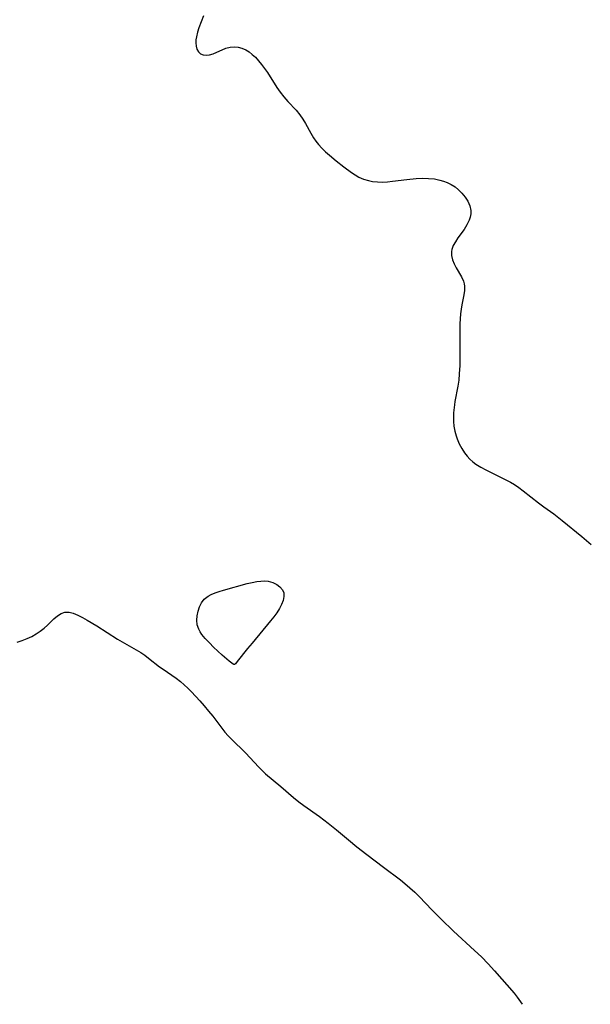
# Model space of a CAD drawing. Header units: metres. Extents: x 1073367 to 1082519, y 1569854 to 1574957.
# Tile 445 of 656: x 1077856 to 1078022, y 1571683 to 1571971. Entities that reach past the tile are written whole.
import ezdxf

# ---------------------------------------------------------------- set-up
doc = ezdxf.new("R2010")
doc.units = ezdxf.units.M
doc.layers.add('CGG_CurvaNivelLidar_v1', color=253, linetype='Continuous', lineweight=30)

msp = doc.modelspace()

# ---------------------------------------------------------------- linework, layer by layer
at = {"layer": 'CGG_CurvaNivelLidar_v1'}
for p, q in [((1077909.4632, 1571971.6633, 70), (1077908.1505, 1571968.2292, 70)), ((1077908.1505, 1571968.2292, 70), (1077907.7254, 1571966.8986, 70)), ((1077907.4196, 1571965.5955, 70), (1077907.2973, 1571964.6865, 70)), ((1077907.7254, 1571966.8986, 70), (1077907.4196, 1571965.5955, 70)), ((1077907.2973, 1571964.6865, 70), (1077907.2665, 1571963.8151, 70)), ((1077907.2665, 1571963.8151, 70), (1077907.3559, 1571962.8652, 70)), ((1077907.3559, 1571962.8652, 70), (1077907.5913, 1571962.0153, 70)), ((1077912.276, 1571960.6185, 70), (1077916.0517, 1571962.237, 70)), ((1077916.0517, 1571962.237, 70), (1077917.3068, 1571962.5903, 70)), ((1077917.3068, 1571962.5903, 70), (1077918.5945, 1571962.6848, 70)), ((1077918.5945, 1571962.6848, 70), (1077919.5735, 1571962.5856, 70)), ((1077919.5735, 1571962.5856, 70), (1077920.7065, 1571962.2833, 70)), ((1077920.7065, 1571962.2833, 70), (1077921.812, 1571961.7913, 70)), ((1077907.5913, 1571962.0153, 70), (1077908.028, 1571961.2311, 70)), ((1077908.028, 1571961.2311, 70), (1077908.6289, 1571960.638, 70)), ((1077908.6289, 1571960.638, 70), (1077909.3698, 1571960.2759, 70)), ((1077909.3698, 1571960.2759, 70), (1077910.2605, 1571960.1751, 70)), ((1077910.2605, 1571960.1751, 70), (1077911.2412, 1571960.3081, 70)), ((1077911.2412, 1571960.3081, 70), (1077912.276, 1571960.6185, 70)), ((1077921.812, 1571961.7913, 70), (1077922.7971, 1571961.1782, 70)), ((1077922.7971, 1571961.1782, 70), (1077923.742, 1571960.4377, 70)), ((1077923.742, 1571960.4377, 70), (1077924.6471, 1571959.5918, 70)), ((1077924.6471, 1571959.5918, 70), (1077925.5761, 1571958.5862, 70)), ((1077925.5761, 1571958.5862, 70), (1077926.4651, 1571957.5023, 70)), ((1077926.4651, 1571957.5023, 70), (1077927.3194, 1571956.3595, 70)), ((1077927.3194, 1571956.3595, 70), (1077928.1425, 1571955.1732, 70)), ((1077928.1425, 1571955.1732, 70), (1077930.9357, 1571950.8232, 70)), ((1077930.9357, 1571950.8232, 70), (1077931.886, 1571949.414, 70)), ((1077931.886, 1571949.414, 70), (1077932.8968, 1571948.0728, 70)), ((1077932.8968, 1571948.0728, 70), (1077934.0729, 1571946.7273, 70)), ((1077934.0729, 1571946.7273, 70), (1077936.5022, 1571944.1364, 70)), ((1077936.5022, 1571944.1364, 70), (1077937.5688, 1571942.8547, 70)), ((1077937.5688, 1571942.8547, 70), (1077938.4549, 1571941.6001, 70)), ((1077938.4549, 1571941.6001, 70), (1077939.2679, 1571940.2638, 70)), ((1077939.2679, 1571940.2638, 70), (1077940.8093, 1571937.5162, 70)), ((1077940.8093, 1571937.5162, 70), (1077941.6283, 1571936.1648, 70)), ((1077941.6283, 1571936.1648, 70), (1077942.3118, 1571935.1686, 70)), ((1077942.3118, 1571935.1686, 70), (1077943.0557, 1571934.2139, 70)), ((1077943.0557, 1571934.2139, 70), (1077944.0531, 1571933.1076, 70)), ((1077944.0531, 1571933.1076, 70), (1077945.1262, 1571932.0602, 70)), ((1077945.1262, 1571932.0602, 70), (1077946.2536, 1571931.056, 70)), ((1077946.2536, 1571931.056, 70), (1077948.2219, 1571929.4242, 70)), ((1077948.2219, 1571929.4242, 70), (1077950.4922, 1571927.6124, 70)), ((1077950.4922, 1571927.6124, 70), (1077952.6791, 1571925.9912, 70)), ((1077952.6791, 1571925.9912, 70), (1077953.7414, 1571925.2968, 70)), ((1077953.7414, 1571925.2968, 70), (1077954.8377, 1571924.6814, 70)), ((1077954.8377, 1571924.6814, 70), (1077956.2064, 1571924.0798, 70)), ((1077956.2064, 1571924.0798, 70), (1077957.634, 1571923.6349, 70)), ((1077957.634, 1571923.6349, 70), (1077958.8034, 1571923.3989, 70)), ((1077958.8034, 1571923.3989, 70), (1077960.2273, 1571923.2489, 70)), ((1077960.2273, 1571923.2489, 70), (1077961.6974, 1571923.2282, 70)), ((1077961.6974, 1571923.2282, 70), (1077963.1865, 1571923.3099, 70)), ((1077963.1865, 1571923.3099, 70), (1077964.6891, 1571923.4634, 70)), ((1077964.6891, 1571923.4634, 70), (1077968.7952, 1571924.0137, 70)), ((1077968.7952, 1571924.0137, 70), (1077971.5871, 1571924.2651, 70)), ((1077971.5871, 1571924.2651, 70), (1077973.3838, 1571924.3315, 70)), ((1077973.3838, 1571924.3315, 70), (1077975.1599, 1571924.2953, 70)), ((1077975.1599, 1571924.2953, 70), (1077976.8992, 1571924.1249, 70)), ((1077976.8992, 1571924.1249, 70), (1077978.4309, 1571923.8212, 70)), ((1077978.4309, 1571923.8212, 70), (1077979.4824, 1571923.5069, 70)), ((1077979.4824, 1571923.5069, 70), (1077980.633, 1571923.0569, 70)), ((1077980.633, 1571923.0569, 70), (1077981.7273, 1571922.5119, 70)), ((1077981.7273, 1571922.5119, 70), (1077982.8873, 1571921.7813, 70)), ((1077982.8873, 1571921.7813, 70), (1077983.9513, 1571920.9461, 70)), ((1077983.9513, 1571920.9461, 70), (1077984.9064, 1571920.0202, 70)), ((1077984.9064, 1571920.0202, 70), (1077985.8544, 1571918.8526, 70)), ((1077985.8544, 1571918.8526, 70), (1077986.6195, 1571917.6105, 70)), ((1077986.6195, 1571917.6105, 70), (1077987.177, 1571916.3227, 70)), ((1077987.177, 1571916.3227, 70), (1077987.4966, 1571914.9334, 70)), ((1077987.5181, 1571913.9692, 70), (1077987.3588, 1571913.0292, 70)), ((1077987.4966, 1571914.9334, 70), (1077987.5181, 1571913.9692, 70)), ((1077986.3734, 1571910.7311, 70), (1077985.5194, 1571909.3683, 70)), ((1077987.0558, 1571912.1204, 70), (1077986.3734, 1571910.7311, 70)), ((1077987.3588, 1571913.0292, 70), (1077987.0558, 1571912.1204, 70)), ((1077985.5194, 1571909.3683, 70), (1077983.7603, 1571906.9122, 70)), ((1077982.3798, 1571904.6903, 70), (1077981.9669, 1571903.5646, 70)), ((1077983.0034, 1571905.8013, 70), (1077982.3798, 1571904.6903, 70)), ((1077983.7603, 1571906.9122, 70), (1077983.0034, 1571905.8013, 70)), ((1077981.9669, 1571903.5646, 70), (1077981.8647, 1571902.9798, 70)), ((1077981.8647, 1571902.9798, 70), (1077981.8967, 1571901.7782, 70)), ((1077981.8967, 1571901.7782, 70), (1077982.1853, 1571900.5657, 70)), ((1077982.1853, 1571900.5657, 70), (1077982.6616, 1571899.3586, 70)), ((1077982.6616, 1571899.3586, 70), (1077983.2667, 1571898.1729, 70)), ((1077983.2667, 1571898.1729, 70), (1077984.7559, 1571895.6182, 70)), ((1077984.7559, 1571895.6182, 70), (1077985.3503, 1571894.3348, 70)), ((1077985.3503, 1571894.3348, 70), (1077985.5984, 1571893.4972, 70)), ((1077985.5984, 1571893.4972, 70), (1077985.6904, 1571892.9014, 70)), ((1077985.4964, 1571890.3142, 70), (1077984.9179, 1571887.4679, 70)), ((1077985.6843, 1571891.6389, 70), (1077985.4964, 1571890.3142, 70)), ((1077985.6904, 1571892.9014, 70), (1077985.6843, 1571891.6389, 70)), ((1077984.9179, 1571887.4679, 70), (1077984.7036, 1571886.1481, 70)), ((1077984.5362, 1571884.7817, 70), (1077984.4142, 1571883.3791, 70)), ((1077984.7036, 1571886.1481, 70), (1077984.5362, 1571884.7817, 70)), ((1077984.3347, 1571881.9182, 70), (1077984.2952, 1571880.4362, 70)), ((1077984.4142, 1571883.3791, 70), (1077984.3347, 1571881.9182, 70)), ((1077984.2952, 1571880.4362, 70), (1077984.3411, 1571874.9044, 70)), ((1077984.3411, 1571874.9044, 70), (1077984.3287, 1571871.6372, 70)), ((1077984.3287, 1571871.6372, 70), (1077984.2762, 1571869.7458, 70)), ((1077984.2762, 1571869.7458, 70), (1077984.1389, 1571867.2847, 70)), ((1077983.9682, 1571865.4629, 70), (1077983.7225, 1571863.6606, 70)), ((1077984.1389, 1571867.2847, 70), (1077983.9682, 1571865.4629, 70)), ((1077983.7225, 1571863.6606, 70), (1077982.8843, 1571859.2053, 70)), ((1077982.8843, 1571859.2053, 70), (1077982.7266, 1571858.2185, 70)), ((1077982.4679, 1571855.9546, 70), (1077982.4059, 1571854.6837, 70)), ((1077982.7266, 1571858.2185, 70), (1077982.4679, 1571855.9546, 70)), ((1077982.4059, 1571854.6837, 70), (1077982.4298, 1571853.422, 70)), ((1077982.4298, 1571853.422, 70), (1077982.583, 1571851.9953, 70)), ((1077982.583, 1571851.9953, 70), (1077982.8588, 1571850.5891, 70)), ((1077982.8588, 1571850.5891, 70), (1077983.242, 1571849.2088, 70)), ((1077983.242, 1571849.2088, 70), (1077983.5528, 1571848.305, 70)), ((1077983.5528, 1571848.305, 70), (1077984.1422, 1571846.8852, 70)), ((1077984.1422, 1571846.8852, 70), (1077984.8445, 1571845.5256, 70)), ((1077984.8445, 1571845.5256, 70), (1077985.672, 1571844.2457, 70)), ((1077985.672, 1571844.2457, 70), (1077986.4203, 1571843.3078, 70)), ((1077986.4203, 1571843.3078, 70), (1077987.2494, 1571842.4347, 70)), ((1077987.2494, 1571842.4347, 70), (1077988.0997, 1571841.6718, 70)), ((1077988.0997, 1571841.6718, 70), (1077989.0102, 1571840.9696, 70)), ((1077989.0102, 1571840.9696, 70), (1077990.3847, 1571840.0781, 70)), ((1077990.3847, 1571840.0781, 70), (1077991.8372, 1571839.274, 70)), ((1077991.8372, 1571839.274, 70), (1077997.9289, 1571836.3107, 70)), ((1077997.9289, 1571836.3107, 70), (1077999.0845, 1571835.6822, 70)), ((1077999.0845, 1571835.6822, 70), (1078000.2119, 1571835.0083, 70)), ((1078000.2119, 1571835.0083, 70), (1078001.5273, 1571834.1295, 70)), ((1078001.5273, 1571834.1295, 70), (1078002.8078, 1571833.1962, 70)), ((1078002.8078, 1571833.1962, 70), (1078007.2802, 1571829.7116, 70)), ((1078007.2802, 1571829.7116, 70), (1078008.8077, 1571828.559, 70)), ((1078008.8077, 1571828.559, 70), (1078011.6881, 1571826.4859, 70)), ((1078011.6881, 1571826.4859, 70), (1078014.1354, 1571824.5715, 70)), ((1078014.1354, 1571824.5715, 70), (1078019.9146, 1571819.8813, 70)), ((1078019.9146, 1571819.8813, 70), (1078022.6264, 1571817.5802, 70)), ((1077914.0622, 1571803.8713, 69.5), (1077915.2914, 1571804.2351, 69.5)), ((1077915.2914, 1571804.2351, 69.5), (1077922.2622, 1571806.1604, 69.5)), ((1077922.2622, 1571806.1604, 69.5), (1077923.6597, 1571806.5059, 69.5)), ((1077923.6597, 1571806.5059, 69.5), (1077925.0407, 1571806.7678, 69.5)), ((1077925.0407, 1571806.7678, 69.5), (1077926.1939, 1571806.895, 69.5)), ((1077926.1939, 1571806.895, 69.5), (1077927.3174, 1571806.9171, 69.5)), ((1077927.3174, 1571806.9171, 69.5), (1077928.3959, 1571806.8157, 69.5)), ((1077928.3959, 1571806.8157, 69.5), (1077929.7213, 1571806.4691, 69.5)), ((1077929.7213, 1571806.4691, 69.5), (1077930.8969, 1571805.9053, 69.5)), ((1077930.8969, 1571805.9053, 69.5), (1077931.817, 1571805.2053, 69.5)), ((1077931.817, 1571805.2053, 69.5), (1077932.5123, 1571804.3686, 69.5)), ((1077932.5123, 1571804.3686, 69.5), (1077932.9178, 1571803.4174, 69.5)), ((1077908.925, 1571800.5154, 69.5), (1077909.7133, 1571801.5537, 69.5)), ((1077909.7133, 1571801.5537, 69.5), (1077910.0914, 1571801.9152, 69.5)), ((1077910.0914, 1571801.9152, 69.5), (1077910.885, 1571802.5012, 69.5)), ((1077910.885, 1571802.5012, 69.5), (1077911.7783, 1571802.9945, 69.5)), ((1077911.7783, 1571802.9945, 69.5), (1077912.8839, 1571803.466, 69.5)), ((1077912.8839, 1571803.466, 69.5), (1077914.0622, 1571803.8713, 69.5)), ((1077932.9765, 1571802.3544, 69.5), (1077932.7378, 1571801.2199, 69.5)), ((1077932.9178, 1571803.4174, 69.5), (1077932.9765, 1571802.3544, 69.5)), ((1077907.9169, 1571798.0665, 69.5), (1077908.336, 1571799.3361, 69.5)), ((1077908.336, 1571799.3361, 69.5), (1077908.925, 1571800.5154, 69.5)), ((1077931.6307, 1571798.839, 69.5), (1077930.8605, 1571797.6294, 69.5)), ((1077932.2717, 1571800.0415, 69.5), (1077931.6307, 1571798.839, 69.5)), ((1077932.7378, 1571801.2199, 69.5), (1077932.2717, 1571800.0415, 69.5)), ((1077863.9846, 1571794.0658, 69.5), (1077865.8145, 1571795.883, 69.5)), ((1077865.8145, 1571795.883, 69.5), (1077866.8587, 1571796.765, 69.5)), ((1077866.8587, 1571796.765, 69.5), (1077867.9444, 1571797.4311, 69.5)), ((1077867.9444, 1571797.4311, 69.5), (1077869.0821, 1571797.7914, 69.5)), ((1077869.0821, 1571797.7914, 69.5), (1077870.2654, 1571797.7792, 69.5)), ((1077870.2654, 1571797.7792, 69.5), (1077871.5063, 1571797.4681, 69.5)), ((1077871.5063, 1571797.4681, 69.5), (1077872.802, 1571796.9446, 69.5)), ((1077872.802, 1571796.9446, 69.5), (1077874.145, 1571796.2799, 69.5)), ((1077874.145, 1571796.2799, 69.5), (1077875.5298, 1571795.5141, 69.5)), ((1077907.554, 1571795.4317, 69.5), (1077907.6549, 1571796.7512, 69.5)), ((1077907.6549, 1571796.7512, 69.5), (1077907.9169, 1571798.0665, 69.5)), ((1077929.9961, 1571796.4252, 69.5), (1077929.0625, 1571795.237, 69.5)), ((1077930.8605, 1571797.6294, 69.5), (1077929.9961, 1571796.4252, 69.5)), ((1077861.8853, 1571792.2914, 69.5), (1077862.9783, 1571793.1584, 69.5)), ((1077862.9783, 1571793.1584, 69.5), (1077863.9846, 1571794.0658, 69.5)), ((1077875.5298, 1571795.5141, 69.5), (1077878.3843, 1571793.7916, 69.5)), ((1077878.3843, 1571793.7916, 69.5), (1077884.443, 1571789.9726, 69.5)), ((1077907.653, 1571794.1372, 69.5), (1077907.554, 1571795.4317, 69.5)), ((1077908.0982, 1571792.8181, 69.5), (1077907.653, 1571794.1372, 69.5)), ((1077908.5059, 1571792.092, 69.5), (1077908.0982, 1571792.8181, 69.5)), ((1077929.0625, 1571795.237, 69.5), (1077923.6521, 1571788.7961, 69.5)), ((1077856.6029, 1571789.5526, 69.5), (1077858.0448, 1571790.0991, 69.5)), ((1077858.0448, 1571790.0991, 69.5), (1077859.4131, 1571790.7439, 69.5)), ((1077859.4131, 1571790.7439, 69.5), (1077860.7109, 1571791.4876, 69.5)), ((1077860.7109, 1571791.4876, 69.5), (1077861.8853, 1571792.2914, 69.5)), ((1077884.443, 1571789.9726, 69.5), (1077887.1057, 1571788.4047, 69.5)), ((1077909.0175, 1571791.3443, 69.5), (1077908.5059, 1571792.092, 69.5)), ((1077910.0317, 1571790.0957, 69.5), (1077909.0175, 1571791.3443, 69.5)), ((1077911.2027, 1571788.8358, 69.5), (1077910.0317, 1571790.0957, 69.5)), ((1077855.1165, 1571789.1064, 69.5), (1077856.6029, 1571789.5526, 69.5)), ((1077887.1057, 1571788.4047, 69.5), (1077889.8629, 1571786.8526, 69.5)), ((1077912.4568, 1571787.5922, 69.5), (1077911.2027, 1571788.8358, 69.5)), ((1077914.9304, 1571785.2841, 69.5), (1077912.4568, 1571787.5922, 69.5)), ((1077922.3487, 1571787.2006, 69.5), (1077919.3288, 1571783.3893, 69.5)), ((1077923.6521, 1571788.7961, 69.5), (1077922.3487, 1571787.2006, 69.5)), ((1077889.8629, 1571786.8526, 69.5), (1077891.2531, 1571786.0155, 69.5)), ((1077891.2531, 1571786.0155, 69.5), (1077892.3768, 1571785.248, 69.5)), ((1077892.3768, 1571785.248, 69.5), (1077893.4668, 1571784.4327, 69.5)), ((1077893.4668, 1571784.4327, 69.5), (1077896.6786, 1571781.9034, 69.5)), ((1077917.0059, 1571783.4876, 69.5), (1077914.9304, 1571785.2841, 69.5)), ((1077896.6786, 1571781.9034, 69.5), (1077897.7201, 1571781.1542, 69.5)), ((1077918.1454, 1571782.6503, 69.5), (1077917.0059, 1571783.4876, 69.5)), ((1077918.393, 1571782.5181, 69.5), (1077918.1454, 1571782.6503, 69.5)), ((1077918.5, 1571782.5265, 69.5), (1077918.393, 1571782.5181, 69.5)), ((1077918.5439, 1571782.5352, 69.5), (1077918.5, 1571782.5265, 69.5)), ((1077918.7974, 1571782.7778, 69.5), (1077918.5439, 1571782.5352, 69.5)), ((1077919.3288, 1571783.3893, 69.5), (1077918.7974, 1571782.7778, 69.5)), ((1077897.7201, 1571781.1542, 69.5), (1077901.5009, 1571778.575, 69.5)), ((1077901.5009, 1571778.575, 69.5), (1077902.8111, 1571777.5761, 69.5)), ((1077902.8111, 1571777.5761, 69.5), (1077903.8945, 1571776.6378, 69.5)), ((1077903.8945, 1571776.6378, 69.5), (1077904.9376, 1571775.6417, 69.5)), ((1077904.9376, 1571775.6417, 69.5), (1077905.9529, 1571774.6042, 69.5)), ((1077905.9529, 1571774.6042, 69.5), (1077908.4484, 1571771.9069, 69.5)), ((1077908.4484, 1571771.9069, 69.5), (1077909.7403, 1571770.4514, 69.5)), ((1077909.7403, 1571770.4514, 69.5), (1077910.9989, 1571768.9662, 69.5)), ((1077910.9989, 1571768.9662, 69.5), (1077912.211, 1571767.4479, 69.5)), ((1077912.211, 1571767.4479, 69.5), (1077914.8371, 1571763.9553, 69.5)), ((1077914.8371, 1571763.9553, 69.5), (1077915.7584, 1571762.8213, 69.5)), ((1077915.7584, 1571762.8213, 69.5), (1077916.7235, 1571761.727, 69.5)), ((1077916.7235, 1571761.727, 69.5), (1077917.6453, 1571760.7651, 69.5)), ((1077917.6453, 1571760.7651, 69.5), (1077921.7208, 1571756.7465, 69.5)), ((1077921.7208, 1571756.7465, 69.5), (1077925.6058, 1571752.595, 69.5)), ((1077925.6058, 1571752.595, 69.5), (1077926.5917, 1571751.6108, 69.5)), ((1077926.5917, 1571751.6108, 69.5), (1077927.6154, 1571750.6697, 69.5)), ((1077927.6154, 1571750.6697, 69.5), (1077932.0322, 1571746.9651, 69.5)), ((1077932.0322, 1571746.9651, 69.5), (1077935.7355, 1571743.7642, 69.5)), ((1077935.7355, 1571743.7642, 69.5), (1077937.3267, 1571742.4723, 69.5)), ((1077937.3267, 1571742.4723, 69.5), (1077938.7537, 1571741.4144, 69.5)), ((1077938.7537, 1571741.4144, 69.5), (1077943.3698, 1571738.2104, 69.5)), ((1077943.3698, 1571738.2104, 69.5), (1077945.881, 1571736.3218, 69.5)), ((1077945.881, 1571736.3218, 69.5), (1077948.3271, 1571734.3378, 69.5)), ((1077948.3271, 1571734.3378, 69.5), (1077951.809, 1571731.3827, 69.5)), ((1077951.809, 1571731.3827, 69.5), (1077954.2875, 1571729.3392, 69.5)), ((1077954.2875, 1571729.3392, 69.5), (1077957.1419, 1571727.1349, 69.5)), ((1077957.1419, 1571727.1349, 69.5), (1077962.0622, 1571723.4898, 69.5)), ((1077962.0622, 1571723.4898, 69.5), (1077966.9827, 1571719.7377, 69.5)), ((1077966.9827, 1571719.7377, 69.5), (1077968.2543, 1571718.7235, 69.5)), ((1077968.2543, 1571718.7235, 69.5), (1077969.7419, 1571717.4661, 69.5)), ((1077969.7419, 1571717.4661, 69.5), (1077971.1806, 1571716.1549, 69.5)), ((1077971.1806, 1571716.1549, 69.5), (1077972.5324, 1571714.8217, 69.5)), ((1077972.5324, 1571714.8217, 69.5), (1077976.1126, 1571711.0574, 69.5)), ((1077976.1126, 1571711.0574, 69.5), (1077978.8375, 1571708.2799, 69.5)), ((1077978.8375, 1571708.2799, 69.5), (1077982.4544, 1571704.8332, 69.5)), ((1077982.4544, 1571704.8332, 69.5), (1077988.5853, 1571699.1733, 69.5)), ((1077988.5853, 1571699.1733, 69.5), (1077990.587, 1571697.2657, 69.5)), ((1077990.587, 1571697.2657, 69.5), (1077992.5298, 1571695.2973, 69.5)), ((1077992.5298, 1571695.2973, 69.5), (1077994.4004, 1571693.2626, 69.5)), ((1077994.4004, 1571693.2626, 69.5), (1078000.1088, 1571686.6772, 69.5)), ((1078000.1088, 1571686.6772, 69.5), (1078001.0588, 1571685.511, 69.5)), ((1078001.0588, 1571685.511, 69.5), (1078002.0454, 1571684.1519, 69.5)), ((1078002.0454, 1571684.1519, 69.5), (1078002.4682, 1571683.4651, 69.5))]:
    msp.add_line(p, q, dxfattribs=at)

doc.saveas('drawing.dxf')
